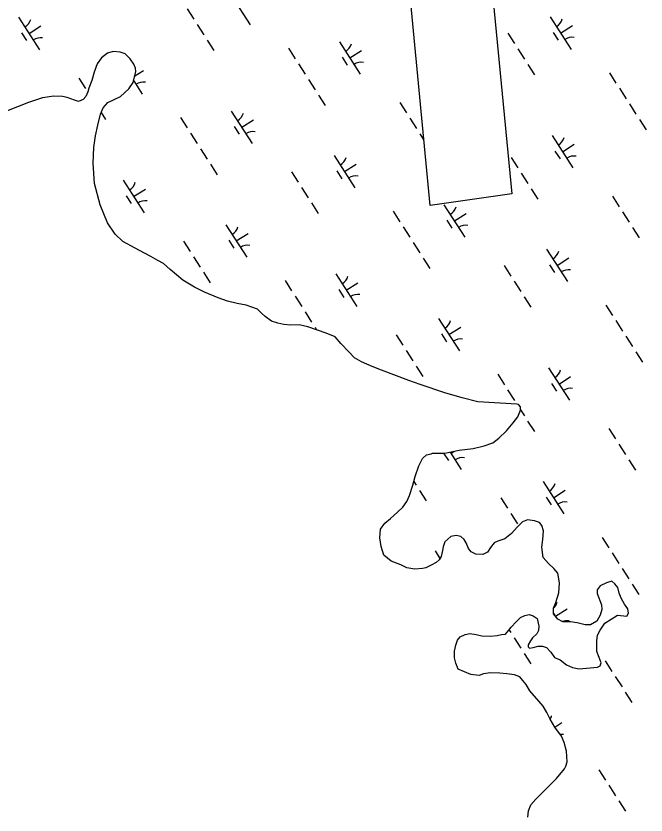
# Model space of a CAD drawing. Extents: x 3962991 to 3983549, y 181631 to 204078.
# Drawn here: x 3970895 to 3971711, y 192156 to 193192 of the extents above; entities that cross this region are included whole.
import ezdxf

# ---------------------------------------------------------------- set-up
doc = ezdxf.new("R2010")
doc.units = 0
doc.layers.add('V-UTIL-LINE', color=7, linetype='Continuous')
doc.layers.add('V-WETL-SWMP', color=7, linetype='Continuous')

msp = doc.modelspace()

# ---------------------------------------------------------------- linework, layer by layer
at = {"layer": 'V-UTIL-LINE'}
msp.add_lwpolyline([(3971431.8, 192946), (3971223.3, 195133.5), (3971175.6, 195133.6), (3971163.2, 195322.1), (3971308, 195337.9), (3971537.6, 192961.3), (3971431.8, 192946)], dxfattribs=at)
at = {"layer": 'V-WETL-SWMP'}
for p, q in [((3971171.9, 193222.2), (3971198.9, 193180.2)), ((3971117, 193200.9), (3971125.7, 193187.5)), ((3970898.9, 193190), (3970925.9, 193147.9)), ((3971587.4, 193190.5), (3971614.4, 193148.4)), ((3970912.4, 193169), (3970927.5, 193178.7)), ((3971130, 193180.7), (3971138.6, 193167.3)), ((3971600.9, 193169.5), (3971616.1, 193179.2)), ((3970902.6, 193169.9), (3970909.1, 193159.8)), ((3971532.5, 193169.2), (3971541.2, 193155.8)), ((3971591.2, 193170.4), (3971597.7, 193160.3)), ((3971142.9, 193160.5), (3971151.6, 193147.1)), ((3971314.4, 193158.3), (3971341.4, 193116.2)), ((3971248.5, 193149.8), (3971257.1, 193136.3)), ((3971327.9, 193137.2), (3971343, 193147)), ((3971545.5, 193149), (3971554.1, 193135.6)), ((3971318.1, 193138.1), (3971324.6, 193128)), ((3971261.4, 193129.6), (3971270.1, 193116.1)), ((3971558.4, 193128.8), (3971567.1, 193115.3)), ((3971049.4, 193114), (3971060.5, 193121.1)), ((3971664, 193118.1), (3971672.6, 193104.6)), ((3970977, 193111.2), (3970985.6, 193097.7)), ((3971047.9, 193107.5), (3971058.9, 193090.4)), ((3971274.4, 193109.4), (3971283, 193095.9)), ((3971677, 193097.9), (3971685.6, 193084.4)), ((3971287.4, 193089.2), (3971296, 193075.7)), ((3971392.5, 193079.5), (3971401.1, 193066)), ((3971689.9, 193077.7), (3971698.5, 193064.2)), ((3971005.7, 193066.4), (3971011.5, 193057.3)), ((3971174.3, 193068.5), (3971201.3, 193026.4)), ((3971108.5, 193060), (3971117.1, 193046.6)), ((3971187.8, 193047.5), (3971203, 193057.2)), ((3971405.4, 193059.2), (3971414.1, 193045.8)), ((3971702.9, 193057.5), (3971711.5, 193044)), ((3971178.1, 193048.4), (3971184.6, 193038.3)), ((3971121.4, 193039.8), (3971130.1, 193026.4)), ((3971418.4, 193039), (3971423.7, 193030.7)), ((3971589.9, 193036.8), (3971616.8, 192994.7)), ((3971603.3, 193015.8), (3971618.5, 193025.5)), ((3971134.4, 193019.6), (3971143, 193006.2)), ((3971532.4, 193015.2), (3971532.6, 193014.9)), ((3971593.6, 193016.6), (3971600.1, 193006.5)), ((3971307.4, 193011), (3971334.4, 192968.9)), ((3971536.9, 193008.1), (3971545.6, 192994.7)), ((3971147.3, 192999.4), (3971156, 192986)), ((3971320.9, 192989.9), (3971336, 192999.6)), ((3971252.5, 192989.7), (3971261.1, 192976.2)), ((3971311.1, 192990.8), (3971317.6, 192980.7)), ((3971549.9, 192987.9), (3971558.5, 192974.4)), ((3971034.3, 192978.7), (3971061.3, 192936.7)), ((3971047.8, 192957.7), (3971063, 192967.4)), ((3971265.4, 192969.5), (3971274.1, 192956)), ((3971562.8, 192967.7), (3971571.5, 192954.2)), ((3971038.1, 192958.6), (3971044.5, 192948.5)), ((3971668, 192958), (3971676.6, 192944.5)), ((3971278.4, 192949.3), (3971287, 192935.8)), ((3971449.8, 192947), (3971476.8, 192904.9)), ((3971383.9, 192938.6), (3971392.6, 192925.1)), ((3971463.3, 192926), (3971478.5, 192935.7)), ((3971680.9, 192937.8), (3971689.6, 192924.3)), ((3971167.3, 192921.2), (3971194.3, 192879.1)), ((3971453.6, 192926.9), (3971460.1, 192916.8)), ((3971180.8, 192900.2), (3971196, 192909.9)), ((3971396.9, 192918.3), (3971405.5, 192904.9)), ((3971693.9, 192917.6), (3971702.5, 192904.1)), ((3971112.4, 192899.9), (3971121.1, 192886.4)), ((3971171.1, 192901), (3971177.6, 192890.9)), ((3971409.8, 192898.1), (3971418.5, 192884.7)), ((3971582.8, 192889.5), (3971609.8, 192847.4)), ((3971125.4, 192879.7), (3971134, 192866.2)), ((3971422.8, 192877.9), (3971431.4, 192864.5)), ((3971596.3, 192868.4), (3971611.5, 192878.2)), ((3971527.9, 192868.2), (3971536.6, 192854.7)), ((3971586.6, 192869.3), (3971593.1, 192859.2)), ((3971138.3, 192859.5), (3971147, 192846)), ((3971309.8, 192857.3), (3971336.8, 192815.2)), ((3971243.9, 192848.8), (3971252.5, 192835.3)), ((3971540.9, 192848), (3971549.5, 192834.5)), ((3971313.5, 192837.1), (3971320, 192827)), ((3971323.3, 192836.2), (3971338.4, 192845.9)), ((3971256.9, 192828.6), (3971265.5, 192815.1)), ((3971553.8, 192827.8), (3971562.5, 192814.3)), ((3971659.4, 192817.1), (3971668, 192803.6)), ((3971269.8, 192808.4), (3971278.4, 192794.9)), ((3971442.8, 192799.7), (3971469.8, 192757.6)), ((3971672.4, 192796.9), (3971681, 192783.4)), ((3971282.8, 192788.2), (3971284.7, 192785.1)), ((3971456.3, 192778.7), (3971471.5, 192788.4)), ((3971387.9, 192778.4), (3971396.5, 192764.9)), ((3971446.6, 192779.6), (3971453, 192769.4)), ((3971685.3, 192776.7), (3971694, 192763.2)), ((3971400.9, 192758.2), (3971409.5, 192744.7)), ((3971698.3, 192756.4), (3971706.9, 192743)), ((3971413.8, 192738), (3971422.4, 192724.5)), ((3971585.3, 192735.8), (3971612.2, 192693.7)), ((3971519.4, 192727.3), (3971528, 192713.8)), ((3971598.8, 192714.7), (3971613.9, 192724.4)), ((3971589, 192715.6), (3971595.5, 192705.5)), ((3971532.3, 192707.1), (3971541, 192693.6)), ((3971549, 192681.1), (3971553.9, 192673.4)), ((3971558.2, 192666.7), (3971566.9, 192653.2)), ((3971663.4, 192656.9), (3971672, 192643.5)), ((3971676.3, 192636.7), (3971685, 192623.2)), ((3971449.4, 192625.2), (3971455.5, 192615.7)), ((3971457.7, 192626.6), (3971472.2, 192603.9)), ((3971458.7, 192624.9), (3971463, 192627.7)), ((3971689.3, 192616.5), (3971697.9, 192603)), ((3971410.9, 192588.3), (3971413.9, 192583.6)), ((3971578.3, 192588.4), (3971605.2, 192546.4)), ((3971418.2, 192576.9), (3971426.8, 192563.4)), ((3971523.3, 192567.1), (3971532, 192553.7)), ((3971582, 192568.3), (3971588.5, 192558.2)), ((3971591.7, 192567.4), (3971606.9, 192577.1)), ((3971536.3, 192546.9), (3971544.9, 192533.5)), ((3971654.8, 192516), (3971663.5, 192502.5)), ((3971438.2, 192498.7), (3971444.6, 192488.8)), ((3971667.8, 192495.8), (3971676.4, 192482.3)), ((3971680.7, 192475.6), (3971689.4, 192462.1)), ((3971693.7, 192455.4), (3971702.3, 192441.9)), ((3971594.3, 192413.8), (3971609.3, 192423.4)), ((3971591.7, 192417.5), (3971593.2, 192415.1)), ((3971534.3, 192395.9), (3971536.4, 192392.6)), ((3971540.7, 192385.8), (3971549.3, 192372.4)), ((3971553.6, 192365.6), (3971562.3, 192352.2)), ((3971658.8, 192355.9), (3971667.4, 192342.4)), ((3971671.7, 192335.7), (3971680.4, 192322.2)), ((3971684.7, 192315.5), (3971693.3, 192302)), ((3971593.4, 192270.3), (3971602.3, 192276.1)), ((3971650.2, 192215), (3971658.9, 192201.5)), ((3971663.2, 192194.8), (3971671.8, 192181.3)), ((3971676.1, 192174.6), (3971684.8, 192161.1))]:
    msp.add_line(p, q, dxfattribs=at)
for points in [[(3971208.1, 192811.6), (3971193.7, 192816.8), (3971181.8, 192819), (3971169.2, 192821.9), (3971157.3, 192826.5), (3971139.8, 192833.9), (3971126.6, 192840.4), (3971111.6, 192849.1), (3971095.1, 192863), (3971086.6, 192870.7), (3971079.1, 192874.6), (3971070.3, 192880.1), (3971055.3, 192887.7), (3971033.9, 192899.6), (3971023.7, 192908.7), (3971013.9, 192923.8), (3971004.5, 192946.8), (3970997, 192974.4), (3970995.2, 193001.1), (3970996.2, 193021.1), (3970998.5, 193036.3), (3971001.5, 193050.1), (3971004.9, 193064.4), (3971008.4, 193072.8), (3971014.3, 193079.5), (3971030.9, 193087.4), (3971041.5, 193097.1), (3971047.4, 193105.5), (3971050.8, 193119.9), (3971050.2, 193124.1), (3971048.3, 193129.4), (3971043.5, 193135.9), (3971036.8, 193142.4), (3971030.2, 193144.8), (3971021.3, 193145.8), (3971014.1, 193143.4), (3971006.4, 193137.3), (3971000.6, 193129.5), (3970996.5, 193118.7), (3970993.6, 193107.9), (3970989.6, 193098.3), (3970988.4, 193093.5), (3970986.1, 193087.5), (3970982.6, 193083.3), (3970976.6, 193080.8), (3970971.2, 193082.6), (3970961.6, 193086), (3970955.7, 193087.2), (3970944.3, 193087.6), (3970930, 193085.7), (3970911.6, 193079.5), (3970883, 193068.4)], [(3971613.9, 192406.6), (3971603.8, 192406.5), (3971597.2, 192410), (3971591.7, 192417.1), (3971591.6, 192424.3), (3971594.5, 192431.5), (3971598.6, 192444.1), (3971599.6, 192457.2), (3971597.1, 192469.7), (3971592.2, 192475.7), (3971585, 192482.1), (3971578.3, 192489.8), (3971576.4, 192503.5), (3971578, 192513.1), (3971578.5, 192524.5), (3971576.6, 192531.6), (3971573.6, 192535.2), (3971567, 192537.5), (3971558, 192538.6), (3971551.5, 192536.1), (3971544.4, 192529.4), (3971537.3, 192521), (3971528.5, 192514.3), (3971519.5, 192511.2), (3971514.8, 192508.8), (3971510.1, 192502.8), (3971506, 192496.7), (3971500, 192493.7), (3971491.1, 192494.2), (3971485.1, 192497.1), (3971481.4, 192501.8), (3971478.4, 192509), (3971475.9, 192513.1), (3971471.7, 192517.2), (3971465.7, 192518.4), (3971458.6, 192517.1), (3971450.9, 192510.4), (3971448.6, 192503.8), (3971448, 192499.1), (3971446.3, 192491.3), (3971443.4, 192487.1), (3971439.8, 192483.4), (3971433.3, 192479.8), (3971426.2, 192476.7), (3971422, 192475.5), (3971411.9, 192474.7), (3971401.7, 192476.4), (3971393.9, 192480.5), (3971381.3, 192485.1), (3971371.7, 192492.8), (3971368.5, 192504.1), (3971366.6, 192515.4), (3971367.7, 192526.8), (3971373, 192534.6), (3971380.7, 192540.7), (3971389.5, 192548.5), (3971396.6, 192555.2), (3971401.9, 192562.4), (3971405.1, 192570.3), (3971409.6, 192583.8), (3971412.6, 192594.7), (3971417.1, 192608.6), (3971422, 192618.1), (3971427.2, 192623.1), (3971433.2, 192624.4), (3971435, 192625), (3971451.1, 192625.2), (3971469.6, 192629), (3971487.4, 192631), (3971501.7, 192634.8), (3971513, 192638.5), (3971520.7, 192644.5), (3971530.8, 192654.2), (3971539.6, 192664.5), (3971545.5, 192672.3), (3971549, 192680.9), (3971548.8, 192685.1), (3971546.4, 192688.1), (3971544, 192688.6), (3971493.7, 192691.8), (3971473.3, 192696.9), (3971451.1, 192703.2), (3971418.8, 192714.2), (3971404.4, 192719.4), (3971369, 192732.7), (3971356.9, 192737.5), (3971343.1, 192743.6), (3971334, 192748.5), (3971326.9, 192755.9), (3971316.1, 192767.4), (3971308.8, 192775.7), (3971297.1, 192780.7), (3971273.5, 192789), (3971262.1, 192791.3), (3971251.4, 192791.2), (3971242.4, 192791.7), (3971234.6, 192793.4), (3971226.2, 192796.3), (3971218.4, 192802.1), (3971213, 192806.8), (3971208.1, 192811.6)], [(3971558.3, 192153.4), (3971559.4, 192161.8), (3971562.3, 192169.5), (3971568.8, 192176.8), (3971577.7, 192185.9), (3971595.4, 192203.4), (3971606, 192216), (3971607.7, 192219.6), (3971609.5, 192225), (3971608.7, 192238.8), (3971605.6, 192250.1), (3971601.9, 192258.4), (3971593.4, 192270.2), (3971587.3, 192280.3), (3971583, 192289.2), (3971578.2, 192297.5), (3971572.7, 192304), (3971561.2, 192317), (3971556.3, 192325.3), (3971552.1, 192330.7), (3971547.9, 192335.4), (3971541.3, 192337.7), (3971531.1, 192339.4), (3971522.1, 192339.9), (3971510.2, 192340.3), (3971501.2, 192339), (3971495.3, 192337.2), (3971484.5, 192338.2), (3971468.3, 192345.2), (3971465.2, 192352.9), (3971463.4, 192360.1), (3971463.3, 192368.4), (3971465, 192376.2), (3971467.3, 192382.8), (3971470.8, 192387.1), (3971477.4, 192390.1), (3971483.3, 192391.4), (3971491.7, 192390.3), (3971498.9, 192388.6), (3971509.6, 192388.1), (3971518.6, 192388.8), (3971524.5, 192390.1), (3971529.3, 192390.7), (3971534, 192395.6), (3971537, 192399.8), (3971543.5, 192406.4), (3971548.8, 192412.4), (3971554.7, 192414.9), (3971560.1, 192416.2), (3971565.5, 192414.4), (3971570.3, 192410.9), (3971572.8, 192400.8), (3971572.2, 192395.4), (3971569.9, 192391.2), (3971564.6, 192385.8), (3971561.7, 192382.1), (3971558.7, 192376.7), (3971558.8, 192374.3), (3971560.6, 192372.6), (3971565.3, 192373.2), (3971571.9, 192375.1), (3971577.3, 192375.2), (3971582.7, 192373.4), (3971588.1, 192367.5), (3971593, 192360.4), (3971600.2, 192357.5), (3971608.6, 192351), (3971616.4, 192347.5), (3971624.8, 192345.8), (3971648.6, 192347.9), (3971652.2, 192349.7), (3971653.4, 192353.3), (3971650.9, 192360.5), (3971647.8, 192368.2), (3971647.6, 192381.9), (3971648.8, 192389.1), (3971652.3, 192395.7), (3971656.4, 192402.3), (3971658.1, 192404.8), (3971674.7, 192415.1), (3971686.7, 192414), (3971689, 192417.7), (3971687.8, 192423.6), (3971683.5, 192429.5), (3971679.3, 192437.3), (3971676.8, 192443.8), (3971674.9, 192450.9), (3971671.3, 192455.7), (3971667.1, 192459.2), (3971660.5, 192457.3), (3971652.2, 192453.1), (3971648.1, 192448.2), (3971648.1, 192443.5), (3971653.7, 192428.6), (3971654.3, 192422.6), (3971652, 192415.4), (3971647.9, 192407.6), (3971639.6, 192402.8), (3971632.5, 192402.7), (3971622.3, 192405.5), (3971613.9, 192406.6)]]:
    msp.add_lwpolyline(points, dxfattribs=at)
for centre, start, end in [((3970897.7, 193192.3), 301.8919, 343.4355), ((3971586.2, 193192.9), 301.8919, 343.4355), ((3970927.5, 193145.8), 81.8919, 123.4355), ((3971616, 193146.4), 81.8919, 123.4355), ((3971313.2, 193160.6), 301.8919, 343.4355), ((3971343, 193114.1), 81.8919, 123.4355), ((3971060.5, 193088.3), 81.8919, 123.4355), ((3971173.1, 193070.9), 301.8919, 343.4355), ((3971202.9, 193024.3), 81.8919, 123.4355), ((3971588.6, 193039.1), 301.8919, 343.4355), ((3971306.2, 193013.3), 301.8919, 343.4355), ((3971618.5, 192992.6), 81.8919, 123.4355), ((3971336, 192966.8), 81.8919, 123.4355), ((3971033.1, 192981.1), 301.8919, 343.4355), ((3971062.9, 192934.6), 81.8919, 123.4355), ((3971448.6, 192949.4), 301.8919, 343.4355), ((3971478.4, 192902.9), 81.8919, 123.4355), ((3971166.1, 192923.5), 301.8919, 343.4355), ((3971195.9, 192877), 81.8919, 123.4355), ((3971581.6, 192891.8), 301.8919, 343.4355), ((3971611.4, 192845.3), 81.8919, 123.4355), ((3971308.6, 192859.6), 301.8919, 343.4355), ((3971338.4, 192813.1), 81.8919, 123.4355), ((3971441.6, 192802), 301.8919, 343.4355), ((3971471.4, 192755.5), 81.8919, 123.4355), ((3971584, 192738.1), 301.8919, 343.4355), ((3971613.9, 192691.6), 81.8919, 123.4355), ((3971473.8, 192601.8), 81.8919, 123.4355), ((3971577, 192590.8), 301.8919, 343.4355), ((3971606.9, 192544.3), 81.8919, 123.4355), ((3971579.5, 192437.1), 313.6742, 343.4355), ((3971609.3, 192390.5), 81.8919, 111.2143), ((3971572.4, 192289.7), 327.6215, 343.4355), ((3971602.3, 192243.2), 81.8919, 96.636)]:
    msp.add_arc(centre, 17.6, start, end, dxfattribs=at)

doc.saveas('drawing.dxf')
